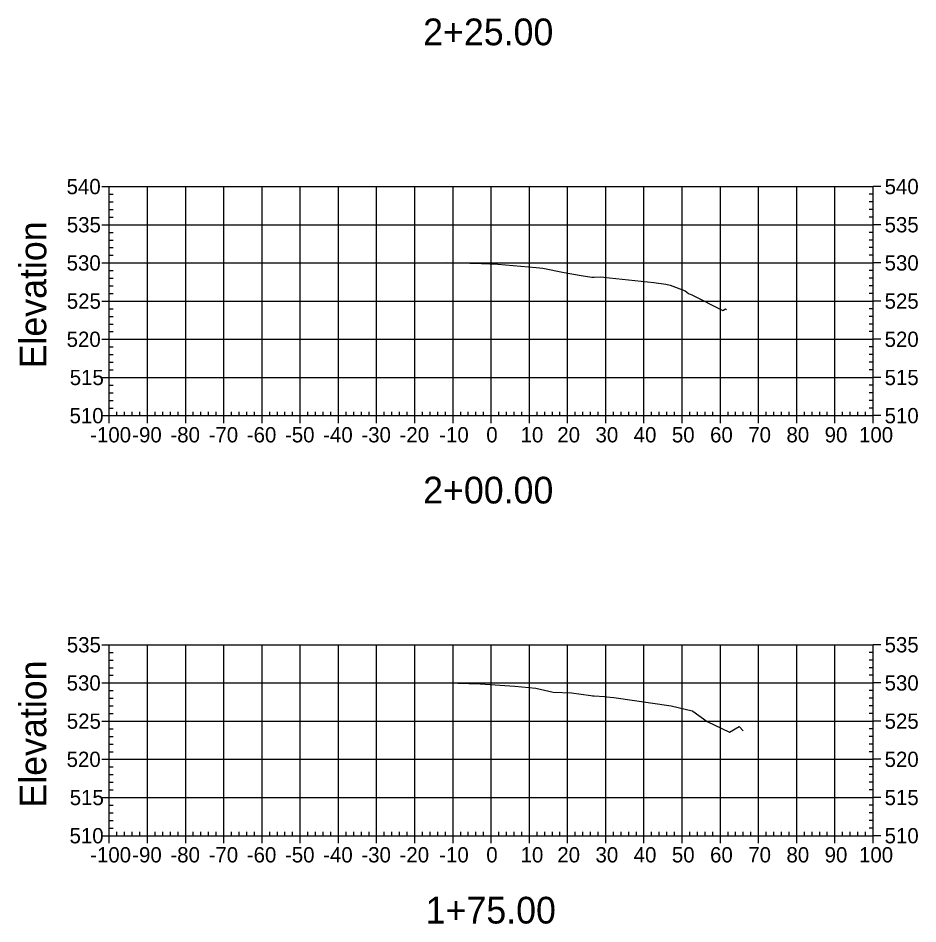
# Model space of a CAD drawing. Extents: x 708103 to 717568, y 374476 to 378707.
# Drawn here: x 715682.6 to 715918.2, y 376735 to 376972.2 of the extents above; entities that cross this region are included whole.
import ezdxf

# ---------------------------------------------------------------- set-up
doc = ezdxf.new("R2010")
doc.units = 0
for name, color, linetype in [('1', 7, 'Continuous'), ('57', 7, 'Continuous'), ('60', 7, 'Continuous'), ('Existing', 7, 'Continuous')]:
    doc.layers.add(name, color=color, linetype=linetype)

msp = doc.modelspace()

# ---------------------------------------------------------------- linework, layer by layer
at = {"layer": '57'}
for p, q in [((715704.5, 376928.07), (715706.5, 376928.07)), ((715706.5, 376928.07), (715906.5, 376928.07)), ((715706.5, 376868.07), (715706.5, 376928.07)), ((715706.5, 376868.07), (715706.5, 376928.07)), ((715716.5, 376868.07), (715716.5, 376928.07)), ((715726.5, 376868.07), (715726.5, 376928.07)), ((715736.5, 376868.07), (715736.5, 376928.07)), ((715746.5, 376868.07), (715746.5, 376928.07)), ((715756.5, 376868.07), (715756.5, 376928.07)), ((715766.5, 376868.07), (715766.5, 376928.07)), ((715776.5, 376868.07), (715776.5, 376928.07)), ((715786.5, 376868.07), (715786.5, 376928.07)), ((715796.5, 376868.07), (715796.5, 376928.07)), ((715806.5, 376868.07), (715806.5, 376928.07)), ((715816.5, 376868.07), (715816.5, 376928.07)), ((715826.5, 376868.07), (715826.5, 376928.07)), ((715836.5, 376868.07), (715836.5, 376928.07)), ((715846.5, 376868.07), (715846.5, 376928.07)), ((715856.5, 376868.07), (715856.5, 376928.07)), ((715866.5, 376868.07), (715866.5, 376928.07)), ((715876.5, 376868.07), (715876.5, 376928.07)), ((715886.5, 376868.07), (715886.5, 376928.07)), ((715896.5, 376868.07), (715896.5, 376928.07)), ((715906.5, 376868.07), (715906.5, 376928.07)), ((715906.5, 376868.07), (715906.5, 376928.07)), ((715908.5, 376928.07), (715906.5, 376928.07)), ((715706.5, 376926.07), (715707.5, 376926.07)), ((715706.5, 376924.07), (715707.5, 376924.07)), ((715906.5, 376926.07), (715905.5, 376926.07)), ((715906.5, 376924.07), (715905.5, 376924.07)), ((715706.5, 376922.07), (715707.5, 376922.07)), ((715906.5, 376922.07), (715905.5, 376922.07)), ((715706.5, 376920.07), (715707.5, 376920.07)), ((715906.5, 376920.07), (715905.5, 376920.07)), ((715704.5, 376918.07), (715706.5, 376918.07)), ((715706.5, 376918.07), (715906.5, 376918.07)), ((715908.5, 376918.07), (715906.5, 376918.07)), ((715706.5, 376916.07), (715707.5, 376916.07)), ((715906.5, 376916.07), (715905.5, 376916.07)), ((715706.5, 376914.07), (715707.5, 376914.07)), ((715706.5, 376912.07), (715707.5, 376912.07)), ((715906.5, 376914.07), (715905.5, 376914.07)), ((715906.5, 376912.07), (715905.5, 376912.07)), ((715706.5, 376910.07), (715707.5, 376910.07)), ((715906.5, 376910.07), (715905.5, 376910.07)), ((715704.5, 376908.07), (715706.5, 376908.07)), ((715706.5, 376908.07), (715906.5, 376908.07)), ((715908.5, 376908.07), (715906.5, 376908.07)), ((715706.5, 376906.07), (715707.5, 376906.07)), ((715906.5, 376906.07), (715905.5, 376906.07)), ((715706.5, 376904.07), (715707.5, 376904.07)), ((715906.5, 376904.07), (715905.5, 376904.07)), ((715706.5, 376902.07), (715707.5, 376902.07)), ((715706.5, 376900.07), (715707.5, 376900.07)), ((715906.5, 376902.07), (715905.5, 376902.07)), ((715906.5, 376900.07), (715905.5, 376900.07)), ((715704.5, 376898.07), (715706.5, 376898.07)), ((715706.5, 376898.07), (715906.5, 376898.07)), ((715908.5, 376898.07), (715906.5, 376898.07)), ((715706.5, 376896.07), (715707.5, 376896.07)), ((715906.5, 376896.07), (715905.5, 376896.07)), ((715706.5, 376894.07), (715707.5, 376894.07)), ((715906.5, 376894.07), (715905.5, 376894.07)), ((715706.5, 376892.07), (715707.5, 376892.07)), ((715906.5, 376892.07), (715905.5, 376892.07)), ((715706.5, 376890.07), (715707.5, 376890.07)), ((715906.5, 376890.07), (715905.5, 376890.07)), ((715704.5, 376888.07), (715706.5, 376888.07)), ((715706.5, 376888.07), (715906.5, 376888.07)), ((715706.5, 376886.07), (715707.5, 376886.07)), ((715906.5, 376886.07), (715905.5, 376886.07)), ((715908.5, 376888.07), (715906.5, 376888.07)), ((715706.5, 376884.07), (715707.5, 376884.07)), ((715906.5, 376884.07), (715905.5, 376884.07)), ((715706.5, 376882.07), (715707.5, 376882.07)), ((715906.5, 376882.07), (715905.5, 376882.07)), ((715706.5, 376880.07), (715707.5, 376880.07)), ((715906.5, 376880.07), (715905.5, 376880.07)), ((715704.5, 376878.07), (715706.5, 376878.07)), ((715706.5, 376878.07), (715906.5, 376878.07)), ((715908.5, 376878.07), (715906.5, 376878.07)), ((715706.5, 376876.07), (715707.5, 376876.07)), ((715706.5, 376874.07), (715707.5, 376874.07)), ((715906.5, 376876.07), (715905.5, 376876.07)), ((715906.5, 376874.07), (715905.5, 376874.07)), ((715706.5, 376872.07), (715707.5, 376872.07)), ((715906.5, 376872.07), (715905.5, 376872.07)), ((715706.5, 376870.07), (715707.5, 376870.07)), ((715906.5, 376870.07), (715905.5, 376870.07)), ((715704.5, 376868.07), (715706.5, 376868.07)), ((715706.5, 376868.07), (715906.5, 376868.07)), ((715706.5, 376868.07), (715906.5, 376868.07)), ((715706.5, 376866.07), (715706.5, 376868.07)), ((715708.5, 376868.07), (715708.5, 376869.07)), ((715710.5, 376868.07), (715710.5, 376869.07)), ((715712.5, 376868.07), (715712.5, 376869.07)), ((715714.5, 376868.07), (715714.5, 376869.07)), ((715716.5, 376866.07), (715716.5, 376868.07)), ((715718.5, 376868.07), (715718.5, 376869.07)), ((715720.5, 376868.07), (715720.5, 376869.07)), ((715722.5, 376868.07), (715722.5, 376869.07)), ((715724.5, 376868.07), (715724.5, 376869.07)), ((715726.5, 376866.07), (715726.5, 376868.07)), ((715728.5, 376868.07), (715728.5, 376869.07)), ((715730.5, 376868.07), (715730.5, 376869.07)), ((715732.5, 376868.07), (715732.5, 376869.07)), ((715734.5, 376868.07), (715734.5, 376869.07)), ((715736.5, 376866.07), (715736.5, 376868.07)), ((715738.5, 376868.07), (715738.5, 376869.07)), ((715740.5, 376868.07), (715740.5, 376869.07)), ((715742.5, 376868.07), (715742.5, 376869.07)), ((715744.5, 376868.07), (715744.5, 376869.07)), ((715746.5, 376866.07), (715746.5, 376868.07)), ((715748.5, 376868.07), (715748.5, 376869.07)), ((715750.5, 376868.07), (715750.5, 376869.07)), ((715752.5, 376868.07), (715752.5, 376869.07)), ((715754.5, 376868.07), (715754.5, 376869.07)), ((715756.5, 376866.07), (715756.5, 376868.07)), ((715758.5, 376868.07), (715758.5, 376869.07)), ((715760.5, 376868.07), (715760.5, 376869.07)), ((715762.5, 376868.07), (715762.5, 376869.07)), ((715764.5, 376868.07), (715764.5, 376869.07)), ((715766.5, 376866.07), (715766.5, 376868.07)), ((715768.5, 376868.07), (715768.5, 376869.07)), ((715770.5, 376868.07), (715770.5, 376869.07)), ((715772.5, 376868.07), (715772.5, 376869.07)), ((715774.5, 376868.07), (715774.5, 376869.07)), ((715776.5, 376866.07), (715776.5, 376868.07)), ((715778.5, 376868.07), (715778.5, 376869.07)), ((715780.5, 376868.07), (715780.5, 376869.07)), ((715782.5, 376868.07), (715782.5, 376869.07)), ((715784.5, 376868.07), (715784.5, 376869.07)), ((715786.5, 376866.07), (715786.5, 376868.07)), ((715788.5, 376868.07), (715788.5, 376869.07)), ((715790.5, 376868.07), (715790.5, 376869.07)), ((715792.5, 376868.07), (715792.5, 376869.07)), ((715794.5, 376868.07), (715794.5, 376869.07)), ((715796.5, 376866.07), (715796.5, 376868.07)), ((715798.5, 376868.07), (715798.5, 376869.07)), ((715800.5, 376868.07), (715800.5, 376869.07)), ((715802.5, 376868.07), (715802.5, 376869.07)), ((715804.5, 376868.07), (715804.5, 376869.07)), ((715806.5, 376866.07), (715806.5, 376868.07)), ((715808.5, 376868.07), (715808.5, 376869.07)), ((715810.5, 376868.07), (715810.5, 376869.07)), ((715812.5, 376868.07), (715812.5, 376869.07)), ((715814.5, 376868.07), (715814.5, 376869.07)), ((715816.5, 376866.07), (715816.5, 376868.07)), ((715818.5, 376868.07), (715818.5, 376869.07)), ((715820.5, 376868.07), (715820.5, 376869.07)), ((715822.5, 376868.07), (715822.5, 376869.07)), ((715824.5, 376868.07), (715824.5, 376869.07)), ((715826.5, 376866.07), (715826.5, 376868.07)), ((715828.5, 376868.07), (715828.5, 376869.07)), ((715830.5, 376868.07), (715830.5, 376869.07)), ((715832.5, 376868.07), (715832.5, 376869.07)), ((715834.5, 376868.07), (715834.5, 376869.07)), ((715836.5, 376866.07), (715836.5, 376868.07)), ((715838.5, 376868.07), (715838.5, 376869.07)), ((715840.5, 376868.07), (715840.5, 376869.07)), ((715842.5, 376868.07), (715842.5, 376869.07)), ((715844.5, 376868.07), (715844.5, 376869.07)), ((715846.5, 376866.07), (715846.5, 376868.07)), ((715848.5, 376868.07), (715848.5, 376869.07)), ((715850.5, 376868.07), (715850.5, 376869.07)), ((715852.5, 376868.07), (715852.5, 376869.07)), ((715854.5, 376868.07), (715854.5, 376869.07)), ((715856.5, 376866.07), (715856.5, 376868.07)), ((715858.5, 376868.07), (715858.5, 376869.07)), ((715860.5, 376868.07), (715860.5, 376869.07)), ((715862.5, 376868.07), (715862.5, 376869.07)), ((715864.5, 376868.07), (715864.5, 376869.07)), ((715866.5, 376866.07), (715866.5, 376868.07)), ((715868.5, 376868.07), (715868.5, 376869.07)), ((715870.5, 376868.07), (715870.5, 376869.07)), ((715872.5, 376868.07), (715872.5, 376869.07)), ((715874.5, 376868.07), (715874.5, 376869.07)), ((715876.5, 376866.07), (715876.5, 376868.07)), ((715878.5, 376868.07), (715878.5, 376869.07)), ((715880.5, 376868.07), (715880.5, 376869.07)), ((715882.5, 376868.07), (715882.5, 376869.07)), ((715884.5, 376868.07), (715884.5, 376869.07)), ((715886.5, 376866.07), (715886.5, 376868.07)), ((715888.5, 376868.07), (715888.5, 376869.07)), ((715890.5, 376868.07), (715890.5, 376869.07)), ((715892.5, 376868.07), (715892.5, 376869.07)), ((715894.5, 376868.07), (715894.5, 376869.07)), ((715896.5, 376866.07), (715896.5, 376868.07)), ((715898.5, 376868.07), (715898.5, 376869.07)), ((715900.5, 376868.07), (715900.5, 376869.07)), ((715902.5, 376868.07), (715902.5, 376869.07)), ((715904.5, 376868.07), (715904.5, 376869.07)), ((715906.5, 376866.07), (715906.5, 376868.07)), ((715908.5, 376868.07), (715906.5, 376868.07)), ((715704.5, 376808.07), (715706.5, 376808.07)), ((715706.5, 376808.07), (715906.5, 376808.07)), ((715706.5, 376758.07), (715706.5, 376808.07)), ((715706.5, 376758.07), (715706.5, 376808.07)), ((715716.5, 376758.07), (715716.5, 376808.07)), ((715726.5, 376758.07), (715726.5, 376808.07)), ((715736.5, 376758.07), (715736.5, 376808.07)), ((715746.5, 376758.07), (715746.5, 376808.07)), ((715756.5, 376758.07), (715756.5, 376808.07)), ((715766.5, 376758.07), (715766.5, 376808.07)), ((715776.5, 376758.07), (715776.5, 376808.07)), ((715786.5, 376758.07), (715786.5, 376808.07)), ((715796.5, 376758.07), (715796.5, 376808.07)), ((715806.5, 376758.07), (715806.5, 376808.07)), ((715816.5, 376758.07), (715816.5, 376808.07)), ((715826.5, 376758.07), (715826.5, 376808.07)), ((715836.5, 376758.07), (715836.5, 376808.07)), ((715846.5, 376758.07), (715846.5, 376808.07)), ((715856.5, 376758.07), (715856.5, 376808.07)), ((715866.5, 376758.07), (715866.5, 376808.07)), ((715876.5, 376758.07), (715876.5, 376808.07)), ((715886.5, 376758.07), (715886.5, 376808.07)), ((715896.5, 376758.07), (715896.5, 376808.07)), ((715906.5, 376758.07), (715906.5, 376808.07)), ((715906.5, 376758.07), (715906.5, 376808.07)), ((715908.5, 376808.07), (715906.5, 376808.07)), ((715706.5, 376806.07), (715707.5, 376806.07)), ((715906.5, 376806.07), (715905.5, 376806.07)), ((715706.5, 376804.07), (715707.5, 376804.07)), ((715906.5, 376804.07), (715905.5, 376804.07)), ((715706.5, 376802.07), (715707.5, 376802.07)), ((715906.5, 376802.07), (715905.5, 376802.07)), ((715704.5, 376798.07), (715706.5, 376798.07)), ((715706.5, 376800.07), (715707.5, 376800.07)), ((715706.5, 376798.07), (715906.5, 376798.07)), ((715906.5, 376800.07), (715905.5, 376800.07)), ((715908.5, 376798.07), (715906.5, 376798.07)), ((715706.5, 376796.07), (715707.5, 376796.07)), ((715906.5, 376796.07), (715905.5, 376796.07)), ((715706.5, 376794.07), (715707.5, 376794.07)), ((715906.5, 376794.07), (715905.5, 376794.07)), ((715706.5, 376792.07), (715707.5, 376792.07)), ((715906.5, 376792.07), (715905.5, 376792.07)), ((715706.5, 376790.07), (715707.5, 376790.07)), ((715906.5, 376790.07), (715905.5, 376790.07)), ((715704.5, 376788.07), (715706.5, 376788.07)), ((715706.5, 376788.07), (715906.5, 376788.07)), ((715908.5, 376788.07), (715906.5, 376788.07)), ((715706.5, 376786.07), (715707.5, 376786.07)), ((715706.5, 376784.07), (715707.5, 376784.07)), ((715906.5, 376786.07), (715905.5, 376786.07)), ((715906.5, 376784.07), (715905.5, 376784.07)), ((715706.5, 376782.07), (715707.5, 376782.07)), ((715906.5, 376782.07), (715905.5, 376782.07)), ((715706.5, 376780.07), (715707.5, 376780.07)), ((715906.5, 376780.07), (715905.5, 376780.07)), ((715704.5, 376778.07), (715706.5, 376778.07)), ((715706.5, 376778.07), (715906.5, 376778.07)), ((715908.5, 376778.07), (715906.5, 376778.07)), ((715706.5, 376776.07), (715707.5, 376776.07)), ((715906.5, 376776.07), (715905.5, 376776.07)), ((715706.5, 376774.07), (715707.5, 376774.07)), ((715706.5, 376772.07), (715707.5, 376772.07)), ((715906.5, 376774.07), (715905.5, 376774.07)), ((715906.5, 376772.07), (715905.5, 376772.07)), ((715706.5, 376770.07), (715707.5, 376770.07)), ((715906.5, 376770.07), (715905.5, 376770.07)), ((715704.5, 376768.07), (715706.5, 376768.07)), ((715706.5, 376768.07), (715906.5, 376768.07)), ((715908.5, 376768.07), (715906.5, 376768.07)), ((715706.5, 376766.07), (715707.5, 376766.07)), ((715906.5, 376766.07), (715905.5, 376766.07)), ((715706.5, 376764.07), (715707.5, 376764.07)), ((715906.5, 376764.07), (715905.5, 376764.07)), ((715706.5, 376762.07), (715707.5, 376762.07)), ((715906.5, 376762.07), (715905.5, 376762.07)), ((715704.5, 376758.07), (715706.5, 376758.07)), ((715706.5, 376760.07), (715707.5, 376760.07)), ((715706.5, 376758.07), (715906.5, 376758.07)), ((715706.5, 376758.07), (715906.5, 376758.07)), ((715706.5, 376756.07), (715706.5, 376758.07)), ((715708.5, 376758.07), (715708.5, 376759.07)), ((715710.5, 376758.07), (715710.5, 376759.07)), ((715712.5, 376758.07), (715712.5, 376759.07)), ((715714.5, 376758.07), (715714.5, 376759.07)), ((715716.5, 376756.07), (715716.5, 376758.07)), ((715718.5, 376758.07), (715718.5, 376759.07)), ((715720.5, 376758.07), (715720.5, 376759.07)), ((715722.5, 376758.07), (715722.5, 376759.07)), ((715724.5, 376758.07), (715724.5, 376759.07)), ((715726.5, 376756.07), (715726.5, 376758.07)), ((715728.5, 376758.07), (715728.5, 376759.07)), ((715730.5, 376758.07), (715730.5, 376759.07)), ((715732.5, 376758.07), (715732.5, 376759.07)), ((715734.5, 376758.07), (715734.5, 376759.07)), ((715736.5, 376756.07), (715736.5, 376758.07)), ((715738.5, 376758.07), (715738.5, 376759.07)), ((715740.5, 376758.07), (715740.5, 376759.07)), ((715742.5, 376758.07), (715742.5, 376759.07)), ((715744.5, 376758.07), (715744.5, 376759.07)), ((715746.5, 376756.07), (715746.5, 376758.07)), ((715748.5, 376758.07), (715748.5, 376759.07)), ((715750.5, 376758.07), (715750.5, 376759.07)), ((715752.5, 376758.07), (715752.5, 376759.07)), ((715754.5, 376758.07), (715754.5, 376759.07)), ((715756.5, 376756.07), (715756.5, 376758.07)), ((715758.5, 376758.07), (715758.5, 376759.07)), ((715760.5, 376758.07), (715760.5, 376759.07)), ((715762.5, 376758.07), (715762.5, 376759.07)), ((715764.5, 376758.07), (715764.5, 376759.07)), ((715766.5, 376756.07), (715766.5, 376758.07)), ((715768.5, 376758.07), (715768.5, 376759.07)), ((715770.5, 376758.07), (715770.5, 376759.07)), ((715772.5, 376758.07), (715772.5, 376759.07)), ((715774.5, 376758.07), (715774.5, 376759.07)), ((715776.5, 376756.07), (715776.5, 376758.07)), ((715778.5, 376758.07), (715778.5, 376759.07)), ((715780.5, 376758.07), (715780.5, 376759.07)), ((715782.5, 376758.07), (715782.5, 376759.07)), ((715784.5, 376758.07), (715784.5, 376759.07)), ((715786.5, 376756.07), (715786.5, 376758.07)), ((715788.5, 376758.07), (715788.5, 376759.07)), ((715790.5, 376758.07), (715790.5, 376759.07)), ((715792.5, 376758.07), (715792.5, 376759.07)), ((715794.5, 376758.07), (715794.5, 376759.07)), ((715796.5, 376756.07), (715796.5, 376758.07)), ((715798.5, 376758.07), (715798.5, 376759.07)), ((715800.5, 376758.07), (715800.5, 376759.07)), ((715802.5, 376758.07), (715802.5, 376759.07)), ((715804.5, 376758.07), (715804.5, 376759.07)), ((715806.5, 376756.07), (715806.5, 376758.07)), ((715808.5, 376758.07), (715808.5, 376759.07)), ((715810.5, 376758.07), (715810.5, 376759.07)), ((715812.5, 376758.07), (715812.5, 376759.07)), ((715814.5, 376758.07), (715814.5, 376759.07)), ((715816.5, 376756.07), (715816.5, 376758.07)), ((715818.5, 376758.07), (715818.5, 376759.07)), ((715820.5, 376758.07), (715820.5, 376759.07)), ((715822.5, 376758.07), (715822.5, 376759.07)), ((715824.5, 376758.07), (715824.5, 376759.07)), ((715826.5, 376756.07), (715826.5, 376758.07)), ((715828.5, 376758.07), (715828.5, 376759.07)), ((715830.5, 376758.07), (715830.5, 376759.07)), ((715832.5, 376758.07), (715832.5, 376759.07)), ((715834.5, 376758.07), (715834.5, 376759.07)), ((715836.5, 376756.07), (715836.5, 376758.07)), ((715838.5, 376758.07), (715838.5, 376759.07)), ((715840.5, 376758.07), (715840.5, 376759.07)), ((715842.5, 376758.07), (715842.5, 376759.07)), ((715844.5, 376758.07), (715844.5, 376759.07)), ((715846.5, 376756.07), (715846.5, 376758.07)), ((715848.5, 376758.07), (715848.5, 376759.07)), ((715850.5, 376758.07), (715850.5, 376759.07)), ((715852.5, 376758.07), (715852.5, 376759.07)), ((715854.5, 376758.07), (715854.5, 376759.07)), ((715856.5, 376756.07), (715856.5, 376758.07)), ((715858.5, 376758.07), (715858.5, 376759.07)), ((715860.5, 376758.07), (715860.5, 376759.07)), ((715862.5, 376758.07), (715862.5, 376759.07)), ((715864.5, 376758.07), (715864.5, 376759.07)), ((715866.5, 376756.07), (715866.5, 376758.07)), ((715868.5, 376758.07), (715868.5, 376759.07)), ((715870.5, 376758.07), (715870.5, 376759.07)), ((715872.5, 376758.07), (715872.5, 376759.07)), ((715874.5, 376758.07), (715874.5, 376759.07)), ((715876.5, 376756.07), (715876.5, 376758.07)), ((715878.5, 376758.07), (715878.5, 376759.07)), ((715880.5, 376758.07), (715880.5, 376759.07)), ((715882.5, 376758.07), (715882.5, 376759.07)), ((715884.5, 376758.07), (715884.5, 376759.07)), ((715886.5, 376756.07), (715886.5, 376758.07)), ((715888.5, 376758.07), (715888.5, 376759.07)), ((715890.5, 376758.07), (715890.5, 376759.07)), ((715892.5, 376758.07), (715892.5, 376759.07)), ((715894.5, 376758.07), (715894.5, 376759.07)), ((715896.5, 376756.07), (715896.5, 376758.07)), ((715898.5, 376758.07), (715898.5, 376759.07)), ((715900.5, 376758.07), (715900.5, 376759.07)), ((715902.5, 376758.07), (715902.5, 376759.07)), ((715904.5, 376758.07), (715904.5, 376759.07)), ((715906.5, 376760.07), (715905.5, 376760.07)), ((715906.5, 376756.07), (715906.5, 376758.07)), ((715908.5, 376758.07), (715906.5, 376758.07))]:
    msp.add_line(p, q, dxfattribs=at)
at = {"layer": 'Existing'}
for points in [[(715794.91, 376908.16), (715803.97, 376907.89), (715808.21, 376907.7), (715818.23, 376906.88), (715820.03, 376906.69), (715825.62, 376905.59), (715830.07, 376904.78), (715832.85, 376904.38), (715833.46, 376904.37), (715835.21, 376904.45), (715835.98, 376904.32), (715837.43, 376904.2), (715849.11, 376902.93), (715852.21, 376902.47), (715853.33, 376902.21), (715857.29, 376900.72), (715858.16, 376900.09), (715859.02, 376899.69), (715867.1, 376895.64), (715867.82, 376896.07), (715868.12, 376895.74)], [(715794.77, 376798.06), (715803.6, 376797.84), (715812.66, 376797.22), (715818.17, 376796.68), (715822.69, 376795.67), (715827.54, 376795.47), (715832.61, 376794.77), (715833.04, 376794.7), (715833.45, 376794.7), (715836.13, 376794.51), (715836.79, 376794.46), (715838.57, 376794.26), (715853.65, 376792.04), (715859.15, 376790.77), (715859.26, 376790.72), (715863.06, 376787.95), (715866.85, 376786.17), (715868.87, 376785.16), (715871.4, 376786.66), (715872.45, 376785.53)]]:
    msp.add_lwpolyline(points, dxfattribs=at)

# ---------------------------------------------------------------- texts
at = {"layer": '1'}
for s, p in [('2+25.00', (715788.67, 376965.07)), ('2+00.00', (715788.67, 376845.07)), ('1+75.00', (715789.34, 376735.07))]:
    msp.add_text(s, height=7, dxfattribs=at).set_placement(p)
at = {"layer": '57'}
for s, p in [('540', (715695.32, 376926.07)), ('540', (715909.5, 376926.07)), ('535', (715695.37, 376916.07)), ('535', (715909.5, 376916.07)), ('530', (715695.32, 376906.07)), ('530', (715909.5, 376906.07)), ('525', (715695.37, 376896.07)), ('525', (715909.5, 376896.07)), ('520', (715695.32, 376886.07)), ('520', (715909.5, 376886.07)), ('515', (715696.14, 376876.07)), ('515', (715909.5, 376876.07)), ('510', (715696.09, 376866.07)), ('510', (715909.5, 376866.07)), ('-100', (715701.49, 376861.07)), ('-90', (715712.5, 376861.07)), ('-80', (715722.5, 376861.07)), ('-70', (715732.5, 376861.07)), ('-60', (715742.5, 376861.07)), ('-50', (715752.5, 376861.07)), ('-40', (715762.5, 376861.07)), ('-30', (715772.5, 376861.07)), ('-20', (715782.5, 376861.07)), ('-10', (715792.88, 376861.07)), ('0', (715805.2, 376861.07)), ('10', (715814.19, 376861.07)), ('20', (715823.8, 376861.07)), ('30', (715833.8, 376861.07)), ('40', (715843.8, 376861.07)), ('50', (715853.8, 376861.07)), ('60', (715863.8, 376861.07)), ('70', (715873.8, 376861.07)), ('80', (715883.8, 376861.07)), ('90', (715893.8, 376861.07)), ('100', (715902.8, 376861.07)), ('535', (715695.37, 376806.07)), ('535', (715909.5, 376806.07)), ('530', (715695.32, 376796.07)), ('530', (715909.5, 376796.07)), ('525', (715695.37, 376786.07)), ('525', (715909.5, 376786.07)), ('520', (715695.32, 376776.07)), ('520', (715909.5, 376776.07)), ('515', (715696.14, 376766.07)), ('515', (715909.5, 376766.07)), ('510', (715696.09, 376756.07)), ('510', (715909.5, 376756.07)), ('-100', (715701.49, 376751.07)), ('-90', (715712.5, 376751.07)), ('-80', (715722.5, 376751.07)), ('-70', (715732.5, 376751.07)), ('-60', (715742.5, 376751.07)), ('-50', (715752.5, 376751.07)), ('-40', (715762.5, 376751.07)), ('-30', (715772.5, 376751.07)), ('-20', (715782.5, 376751.07)), ('-10', (715792.88, 376751.07)), ('0', (715805.2, 376751.07)), ('10', (715814.19, 376751.07)), ('20', (715823.8, 376751.07)), ('30', (715833.8, 376751.07)), ('40', (715843.8, 376751.07)), ('50', (715853.8, 376751.07)), ('60', (715863.8, 376751.07)), ('70', (715873.8, 376751.07)), ('80', (715883.8, 376751.07)), ('90', (715893.8, 376751.07)), ('100', (715902.8, 376751.07))]:
    msp.add_text(s, height=4, dxfattribs=at).set_placement(p)
at = {"layer": '60'}
for p in [(715690, 376880.44), (715690, 376765.44)]:
    msp.add_text('Elevation', height=7, rotation=90, dxfattribs=at).set_placement(p)

doc.saveas('drawing.dxf')
